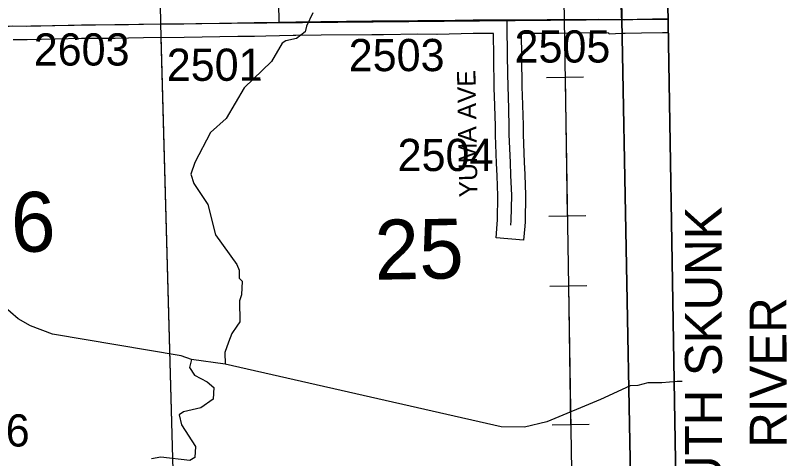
# Model space of a CAD drawing. Extents: x 23.6 to 68.7, y -63 to -29.
# Drawn here: x 55.361 to 57.037, y -50.351 to -49.388 of the extents above; entities that cross this region are included whole.
import ezdxf

# ---------------------------------------------------------------- set-up
doc = ezdxf.new("R2010")
doc.units = 0
for name, color, linetype in [('tdCoClipBndry', 7, 'Continuous'), ('tdCoCoBndry', 7, 'Continuous'), ('tdCoCoBndryPart', 7, 'Continuous'), ('tdCoHydroRiver', 7, 'Continuous'), ('tdCoHydroTxtLg', 7, 'Continuous'), ('tdCoPipe', 7, 'Continuous'), ('tdCoSecRdNmbr', 7, 'Continuous'), ('tdCoSecRdTxt', 7, 'Continuous'), ('tdCoSecRteBand', 7, 'Continuous'), ('tdCoSecRteCL', 7, 'Continuous'), ('tdCoSectLine', 7, 'Continuous'), ('tdCoSectLinePart', 7, 'Continuous'), ('tdCoSectNmbr', 7, 'Continuous'), ('tdCoSurfGravel', 7, 'Continuous'), ('tdCoTwpBndryShd', 7, 'Continuous')]:
    doc.layers.add(name, color=color, linetype=linetype)

msp = doc.modelspace()

# ---------------------------------------------------------------- linework, layer by layer
at = {"layer": 'tdCoClipBndry'}
msp.add_lwpolyline([(48.4512, -33.5006), (56.4135, -33.3762), (56.4393, -33.3792), (56.4635, -33.3887), (56.4958, -33.4172), (56.511, -33.4483), (56.515, -33.4739), (56.5367, -34.4332), (56.5907, -38.4342), (56.6629, -42.4448), (56.8804, -55.4557), (56.9085, -56.4312), (56.9025, -56.8392), (56.9121, -57.4607), (56.9036, -57.4944), (56.8842, -57.5232), (56.8561, -57.5435), (56.8227, -57.553), (51.8233, -57.6334)], dxfattribs=at)
at = {"layer": 'tdCoCoBndry'}
for p, q in [((56.6786, -49.3969), (56.6636, -48.3998)), ((56.6636, -48.3998), (56.6786, -49.3969)), ((56.6976, -50.3938), (56.6786, -49.3969)), ((56.6786, -49.3969), (56.6976, -50.3938))]:
    msp.add_line(p, q, dxfattribs=at)
for points in [[(56.8804, -55.4557), (56.6629, -42.4448), (56.5907, -38.4342)], [(56.5284, -40.4484), (56.5463, -41.4474), (56.5633, -42.4465), (56.5785, -43.4411), (56.5946, -44.4414), (56.6119, -45.4382), (56.6301, -46.4017), (56.647, -47.4001), (56.6636, -48.3998), (56.6786, -49.3969), (56.6976, -50.3938), (56.712, -51.3894), (56.7304, -52.4659), (56.7487, -53.455), (56.7648, -54.458), (56.7808, -55.4579), (56.8089, -56.4341), (56.8029, -56.8393), (56.8127, -57.4536), (55.8172, -57.471), (54.8164, -57.4869), (53.8174, -57.5025), (52.8224, -57.5189), (51.8222, -57.5335)], [(56.5281, -40.4484), (56.5459, -41.4474), (56.563, -42.4465), (56.5781, -43.4411), (56.5942, -44.4414), (56.6115, -45.4382), (56.6297, -46.4017), (56.6467, -47.4001), (56.6633, -48.3998), (56.6782, -49.3968), (56.6973, -50.3938), (56.7117, -51.3893), (56.73, -52.4659), (56.7484, -53.455), (56.7645, -54.4579), (56.7804, -55.4579), (56.8086, -56.4341), (56.8025, -56.8393), (56.8124, -57.4536)], [(56.5284, -40.4484), (56.5463, -41.4474), (56.5633, -42.4465), (56.5785, -43.4411), (56.5946, -44.4414), (56.6119, -45.4382), (56.6301, -46.4017), (56.647, -47.4001), (56.6636, -48.3998), (56.6786, -49.3969), (56.6976, -50.3938)]]:
    msp.add_lwpolyline(points, dxfattribs=at)
at = {"layer": 'tdCoCoBndryPart'}
msp.add_lwpolyline([(56.6788, -49.4271), (56.6973, -50.3938), (56.7112, -51.3594)], dxfattribs=at)
at = {"layer": 'tdCoHydroRiver'}
for points in [[(56.0075, -49.3824), (55.9936, -49.411), (55.9906, -49.4236), (55.9719, -49.4381), (55.9483, -49.4431), (55.9404, -49.4479), (55.9172, -49.4877), (55.858, -49.5453), (55.8193, -49.612), (55.785, -49.6425), (55.7511, -49.7076), (55.7419, -49.733), (55.7485, -49.7534), (55.779, -49.7988), (55.7956, -49.8649), (55.8422, -49.9291), (55.8471, -49.9416), (55.8473, -49.959), (55.8537, -49.9652), (55.8525, -49.9952), (55.8479, -50.0079), (55.8485, -50.0537), (55.8423, -50.0632), (55.8314, -50.0792), (55.8238, -50.0982), (55.8162, -50.1204), (55.8165, -50.1456)], [(55.7437, -50.1355), (55.7215, -50.1279), (55.4416, -50.0808), (55.394, -50.0625), (55.3669, -50.047), (55.2999, -49.9895), (55.2648, -49.9552), (55.2407, -49.9207), (55.2406, -49.9113), (55.2326, -49.9035), (55.2193, -49.8515), (55.213, -49.8501)], [(55.7437, -50.1355), (55.7392, -50.1529), (55.7505, -50.1701), (55.7775, -50.184), (55.7919, -50.1965), (55.7906, -50.2217), (55.764, -50.241), (55.7262, -50.2494), (55.7168, -50.2558), (55.7218, -50.2778), (55.7524, -50.3248), (55.7511, -50.3485), (55.7401, -50.355), (55.6769, -50.3479), (55.6564, -50.3513)], [(55.8165, -50.1456), (55.7437, -50.1355)], [(56.6965, -50.1933), (56.632, -50.2223), (56.5158, -50.2711), (56.467, -50.2828), (56.4164, -50.2818), (55.8165, -50.1456)], [(56.8098, -50.1838), (56.7988, -50.1838), (56.7658, -50.1866), (56.7355, -50.1866), (56.7135, -50.1922), (56.6965, -50.1933)]]:
    msp.add_lwpolyline(points, dxfattribs=at)
at = {"layer": 'tdCoPipe'}
for p, q in [((56.5148, -49.5226), (56.5954, -49.5213)), ((56.5197, -49.8239), (56.6004, -49.8226)), ((56.5222, -49.9761), (56.6027, -49.9748)), ((56.5271, -50.2774), (56.6078, -50.2761))]:
    msp.add_line(p, q, dxfattribs=at)
for points in [[(56.4888, -45.4411), (56.6291, -54.0664), (56.8573, -54.3881), (56.9937, -57.4858)], [(56.5552, -49.522), (56.5601, -49.8233)], [(56.5625, -49.9754), (56.5674, -50.2767)]]:
    msp.add_lwpolyline(points, dxfattribs=at)
at = {"layer": 'tdCoSecRteBand'}
msp.add_lwpolyline([(56.7796, -49.4258), (56.7667, -49.4258), (56.7214, -49.4263), (56.6858, -49.4273), (56.6843, -49.4273), (56.6829, -49.4272), (56.6786, -49.4269), (56.6508, -49.4289), (56.6506, -49.4262), (56.6289, -49.426), (56.5164, -49.427), (56.476, -49.4274), (56.4758, -49.4274), (56.4756, -49.4274), (56.4598, -49.4274), (56.4604, -49.4771), (56.4616, -49.5446), (56.4622, -49.5608), (56.4622, -49.561), (56.4622, -49.5611), (56.4642, -49.6264), (56.4642, -49.6268), (56.4642, -49.6273), (56.4642, -49.6464), (56.4665, -49.7065), (56.4678, -49.7339), (56.4678, -49.734), (56.4678, -49.7342), (56.4694, -49.7784), (56.4695, -49.7792), (56.4695, -49.7801), (56.4685, -49.8343), (56.4685, -49.8353), (56.4684, -49.8362), (56.4676, -49.8462), (56.4651, -49.8761), (56.4053, -49.8712), (56.4078, -49.8413), (56.4085, -49.8323), (56.4095, -49.7798), (56.4078, -49.7366), (56.4065, -49.7093), (56.4065, -49.7091), (56.4065, -49.709), (56.4042, -49.6481), (56.4042, -49.6476), (56.4042, -49.647), (56.4042, -49.6277), (56.4022, -49.5631), (56.4016, -49.5466), (56.4016, -49.5462), (56.4016, -49.5459), (56.4004, -49.478), (56.4004, -49.4779), (56.4004, -49.4779), (56.3998, -49.4274), (56.3996, -49.4274), (56.3672, -49.4274), (56.3557, -49.4275), (56.2776, -49.4291), (56.2771, -49.4291), (56.2767, -49.4291), (56.2355, -49.4288), (56.161, -49.4299), (56.1608, -49.4299), (56.1605, -49.4299), (56.1357, -49.4299), (56.0251, -49.4309), (55.9705, -49.4316), (55.9648, -49.4317), (55.9648, -49.4317), (55.9648, -49.4317), (55.9348, -49.4324), (55.9048, -49.433), (55.8807, -49.4335), (55.8805, -49.4336), (55.8802, -49.4336), (55.8442, -49.4337), (55.7279, -49.4358), (55.7278, -49.4359), (55.7277, -49.4359), (55.6394, -49.4368), (55.6068, -49.4373), (55.5775, -49.4377), (55.5774, -49.4377), (55.5773, -49.4377), (55.505, -49.4383), (55.4474, -49.4395), (55.3868, -49.4409), (55.3862, -49.441), (55.3857, -49.4409), (55.356, -49.4406)], dxfattribs=at)
at = {"layer": 'tdCoSecRteCL'}
for points in [[(56.6786, -49.3969), (56.6781, -49.3902), (56.6773, -49.362), (56.6764, -49.2992), (56.6753, -49.2294), (56.675, -49.1668), (56.6728, -49.0859), (56.6738, -49.0157), (56.6722, -48.9567), (56.6713, -48.8794), (56.67, -48.8227), (56.6687, -48.7384), (56.6681, -48.679), (56.6667, -48.6269), (56.6664, -48.5516), (56.6654, -48.4924), (56.6651, -48.4707), (56.6636, -48.4074), (56.6636, -48.3998)], [(55.9342, -49.4024), (55.9333, -49.3609)], [(55.2767, -49.4397), (55.2907, -49.4313), (55.3081, -49.4243), (55.3324, -49.4151), (55.3461, -49.4114), (55.3548, -49.4106), (55.386, -49.411), (55.4467, -49.4095), (55.5046, -49.4083), (55.5771, -49.4077), (55.6064, -49.4073), (55.639, -49.4068), (55.7273, -49.4059), (55.8439, -49.4037), (55.8801, -49.4036), (55.9342, -49.4024)], [(55.9342, -49.4024), (55.97, -49.4016), (56.0247, -49.4009), (56.1355, -49.3999), (56.1605, -49.3999), (56.2353, -49.3988), (56.2769, -49.3991), (56.3554, -49.3975), (56.3671, -49.3974), (56.4296, -49.3974)], [(56.4296, -49.3974), (56.4756, -49.3974), (56.5161, -49.397), (56.6289, -49.396), (56.6733, -49.3965), (56.6786, -49.3969)], [(56.4377, -49.8438), (56.4385, -49.8338), (56.4395, -49.7795), (56.4378, -49.7353), (56.4365, -49.7078), (56.4342, -49.647), (56.4342, -49.6273), (56.4322, -49.562), (56.4316, -49.5454), (56.4304, -49.4775), (56.4296, -49.4085), (56.4296, -49.3974)], [(56.6786, -49.3969), (56.685, -49.3973), (56.7208, -49.3963), (56.7665, -49.3958), (56.7791, -49.3958)]]:
    msp.add_lwpolyline(points, dxfattribs=at)
at = {"layer": 'tdCoSectLine'}
for points in [[(56.6633, -48.3998), (56.6782, -49.3968)], [(55.6598, -48.4161), (55.6764, -49.4064)], [(54.689, -49.421), (55.6764, -49.4064)], [(55.6764, -49.4064), (56.6782, -49.3968)], [(55.6764, -49.4064), (55.7035, -50.4034)], [(56.6782, -49.3968), (56.7791, -49.3948)], [(56.6782, -49.3968), (56.6973, -50.3938)]]:
    msp.add_lwpolyline(points, dxfattribs=at)
at = {"layer": 'tdCoSectLinePart'}
for points in [[(56.6788, -49.4271), (56.6973, -50.3938)], [(55.6772, -49.4363), (55.7035, -50.4034)]]:
    msp.add_lwpolyline(points, dxfattribs=at)
at = {"layer": 'tdCoSurfGravel'}
for points in [[(55.9342, -49.4024), (55.9333, -49.3609)], [(56.6786, -49.3969), (56.6781, -49.3902), (56.6773, -49.362)], [(55.2767, -49.4397), (55.2907, -49.4313), (55.3081, -49.4243), (55.3324, -49.4151), (55.3461, -49.4114), (55.3548, -49.4106), (55.386, -49.411), (55.4467, -49.4095), (55.5046, -49.4083), (55.5771, -49.4077), (55.6064, -49.4073)], [(55.6064, -49.4073), (55.639, -49.4068), (55.7273, -49.4059), (55.8439, -49.4037), (55.8801, -49.4036), (55.9342, -49.4024)], [(55.9342, -49.4024), (55.97, -49.4016), (56.0247, -49.4009), (56.1355, -49.3999), (56.1605, -49.3999), (56.2353, -49.3988), (56.2769, -49.3991), (56.3554, -49.3975), (56.3671, -49.3974), (56.4296, -49.3974), (56.4756, -49.3974), (56.5161, -49.397), (56.6289, -49.396), (56.6733, -49.3965), (56.6786, -49.3969)], [(56.4377, -49.8438), (56.4385, -49.8338), (56.4395, -49.7795), (56.4378, -49.7353), (56.4365, -49.7078), (56.4342, -49.647), (56.4342, -49.6273), (56.4322, -49.562), (56.4316, -49.5454), (56.4304, -49.4775), (56.4296, -49.4085), (56.4296, -49.3974)], [(56.6786, -49.3969), (56.685, -49.3973), (56.7208, -49.3963), (56.7665, -49.3958), (56.7791, -49.3958)]]:
    msp.add_lwpolyline(points, dxfattribs=at)
at = {"layer": 'tdCoTwpBndryShd'}
msp.add_lwpolyline([(56.5281, -40.4484), (56.5459, -41.4474), (56.563, -42.4465), (56.5781, -43.4411), (56.5942, -44.4414), (56.6115, -45.4382), (56.6297, -46.4017), (56.6467, -47.4001), (56.6633, -48.3998), (56.6782, -49.3968), (56.6973, -50.3938), (56.7117, -51.3893), (56.73, -52.4659), (56.7484, -53.455), (56.7645, -54.4579), (56.7804, -55.4579), (56.8086, -56.4341), (56.8025, -56.8393), (56.8124, -57.4536)], dxfattribs=at)

# ---------------------------------------------------------------- texts
at = {"layer": 'tdCoHydroTxtLg'}
for s, p in [('SOUTH SKUNK', (56.8962, -50.5759)), ('RIVER', (57.0366, -50.3274))]:
    msp.add_text(s, height=0.08, rotation=90.042, dxfattribs=at).set_placement(p)
at = {"layer": 'tdCoSecRdNmbr'}
for s, rotation, p in [('2603', 0.042, (55.4008, -49.4969)), ('2505', 0.0427, (56.4455, -49.4904)), ('2503', 0.0425, (56.0852, -49.5091)), ('2501', 0.0422, (55.6899, -49.5301)), ('2504', 0.0425, (56.1915, -49.7262)), ('2606', 0.0416, (55.1838, -50.325))]:
    msp.add_text(s, height=0.07, rotation=rotation, dxfattribs=at).set_placement(p)
at = {"layer": 'tdCoSecRdTxt'}
msp.add_text('YUMA AVE', height=0.04, rotation=91, dxfattribs=at).set_placement((56.3653, -49.783))
at = {"layer": 'tdCoSectNmbr'}
for s, rotation, p in [('26', 1.0418, (55.2558, -49.9041)), ('25', 1.0424, (56.1426, -49.9625))]:
    msp.add_text(s, height=0.13, rotation=rotation, dxfattribs=at).set_placement(p)

doc.saveas('drawing.dxf')
